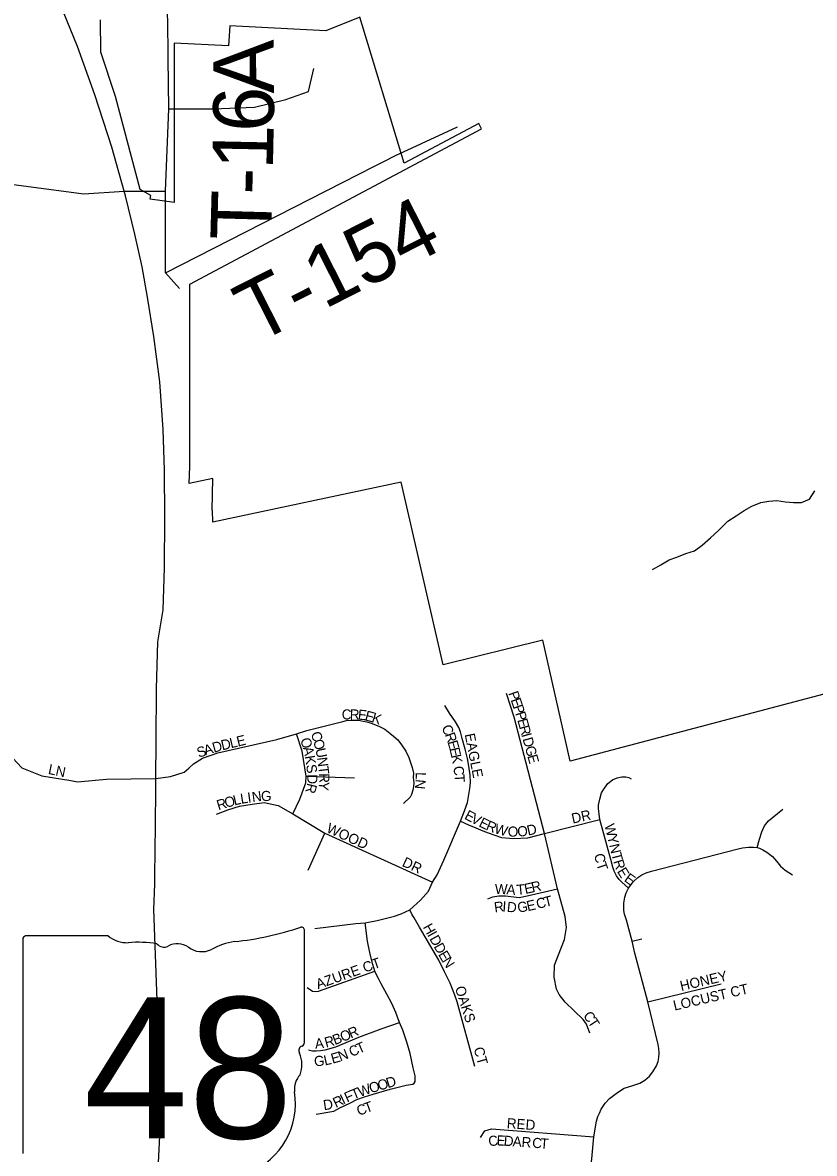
# Model space of a CAD drawing. Extents: x 1310247 to 1664935, y 284496 to 704931.
# Drawn here: x 1481747 to 1485662, y 495030 to 500619 of the extents above; entities that cross this region are included whole.
import ezdxf

# ---------------------------------------------------------------- set-up
doc = ezdxf.new("R2010")
doc.units = 0
for name, color, linetype in [('GM_P_State_Location', 7, 'Continuous'), ('GM_X_Airport_Class_2', 7, 'Continuous'), ('GM_X_Corporation_Text', 7, 'Continuous'), ('GM_X_County_Subdivision_Text', 7, 'Continuous'), ('GM_X_Interstate_Shield', 7, 'Continuous'), ('GM_X_Major_Lake_Text', 7, 'Continuous'), ('GM_X_Minor_River_Text', 7, 'Continuous'), ('GM_X_State_Location', 7, 'Continuous'), ('GM_X_Township_Subdivision', 7, 'Continuous'), ('GM_X_Unincorporated_Location', 7, 'Continuous')]:
    doc.layers.add(name, color=color, linetype=linetype)

msp = doc.modelspace()

# ---------------------------------------------------------------- linework, layer by layer
at = {"layer": 'GM_X_Airport_Class_2'}
for p, q in [((1483139.8, 495578.6), (1483139.8, 496131.4)), ((1481747.6, 496087), (1481747.6, 495030.4)), ((1482169, 496105.2), (1481761.3, 496105.2)), ((1483139.7, 495578.8), (1483139.8, 495578.6))]:
    msp.add_line(p, q, dxfattribs=at)
for centre, radius, start, end in [((1482643.9, 497545.7), 1476.4, 275.8445, 288.9065), ((1483124.4, 496133.7), 15.5, 351.8621, 97.738), ((1481763.6, 496089.2), 16.1, 98.1301, 188.1301), ((1482266.1, 496227.8), 156.4, 231.6195, 271.1119), ((1482318, 495512), 561.6, 80.4867, 94.9883), ((1482832.2, 495782.4), 297, 97.3462, 120.7689), ((1482445.5, 496094.7), 45.1, 219.7921, 297.1024), ((1482511.8, 495972.6), 93.8, 54.4667, 119.1411), ((1482632.9, 496140.1), 112.9, 233.8562, 294.8282), ((1483123.3, 495576.5), 16.6, 289.6038, 7.7341), ((1483136.2, 495538), 24, 107.944, 210.337), ((1482983.6, 495468.2), 144, 340.033, 23.6496), ((1483195.3, 495347.3), 104.8, 136.8065, 186.9296), ((1482726.6, 495277), 369.3, 292.3089, 8.9858)]:
    msp.add_arc(centre, radius, start, end, dxfattribs=at)
at = {"layer": 'GM_X_Corporation_Text'}
for points in [[(1482465.6, 500451.4), (1482464.3, 500632.1), (1482453, 500773.2), (1482366.3, 501165.8), (1482358.4, 501319.4), (1482395.9, 501558.9)], [(1483851.4, 500082.6), (1483897.2, 500103.8)], [(1483487, 499909.5), (1483531.9, 499932.5)]]:
    msp.add_lwpolyline(points, dxfattribs=at)
at = {"layer": 'GM_X_County_Subdivision_Text'}
for points in [[(1482522.6, 499303.9), (1482453.7, 499382), (1482453.7, 499785.9), (1482469.6, 500192.5), (1482465.6, 500441.5), (1482465.6, 500451.4)], [(1483531.9, 499932.5), (1483587.3, 499960.7), (1483851.4, 500082.6)], [(1482453.7, 499382), (1483487, 499909.5)], [(1482248.8, 499786), (1482453.7, 499785.9)]]:
    msp.add_lwpolyline(points, dxfattribs=at)
at = {"layer": 'GM_X_Interstate_Shield'}
for points in [[(1482405.6, 496831), (1482406, 496883.3), (1482407.7, 497069.4), (1482409.3, 497326.1), (1482416, 497559.2), (1482441.9, 497716.3), (1482448, 497924.5), (1482449.3, 498174.9), (1482448.1, 498407.3), (1482441.9, 498607.9), (1482424.7, 498842.8), (1482395.2, 499068), (1482364.7, 499261.2), (1482337.1, 499412.3), (1482301.7, 499573.6), (1482255.4, 499762.6), (1482248.8, 499786), (1482187.9, 500003.6), (1482103.3, 500262.5), (1482018.1, 500501.4), (1481949.5, 500670.4)], [(1482399.7, 496360.7), (1482400.9, 496402), (1482404.3, 496651.8), (1482405.6, 496831)], [(1482345.8, 493661.1), (1482353.9, 493805.9), (1482375.5, 494067.7), (1482394.9, 494455.8), (1482408.7, 494794.1), (1482422.2, 495050.1), (1482432, 495248.2), (1482395.9, 496235.9), (1482399.7, 496360.7)]]:
    msp.add_lwpolyline(points, dxfattribs=at)
at = {"layer": 'GM_X_Major_Lake_Text'}
msp.add_lwpolyline([(1486264.1, 497447), (1484453.9, 496968.8), (1484318.1, 497566.7), (1483826.5, 497444.1), (1483617.8, 498348.3), (1482687.6, 498150.6), (1482685.5, 498209.5), (1482683.6, 498209.1), (1482686.3, 498366.1), (1482570.9, 498341.5), (1482573.8, 498425.5), (1482573.8, 498627.5), (1482572.8, 498753.7), (1482572.8, 499326.6), (1484015.5, 500093.7), (1484001.9, 500120.4), (1483633.7, 499924.7), (1483413.2, 500646), (1483245.9, 500578.4), (1482770.5, 500603.3), (1482765.3, 500503.5), (1482495.7, 500517.6), (1482495.7, 499729.9), (1482377.8, 499746.4), (1482380, 499764.3), (1482328, 499794.3), (1482205.1, 500253.1), (1482134, 500471.8), (1482131.2, 500631.8)], dxfattribs=at)
at = {"layer": 'GM_X_Minor_River_Text'}
msp.add_lwpolyline([(1484860.3, 497915.3), (1484902.8, 497938.7), (1484943.3, 497964.1), (1484981.7, 497977.6), (1485026.1, 497994.9), (1485068.4, 498008.3), (1485107, 498035.7), (1485147.8, 498073.2), (1485188.5, 498110.6), (1485233.4, 498154), (1485274, 498181.4), (1485314.5, 498206.8), (1485353, 498228.3), (1485397.5, 498247.6), (1485435.7, 498253), (1485475.9, 498256.4), (1485517.9, 498249.7), (1485558, 498247.1), (1485598.1, 498246.4), (1485636.5, 498263.9), (1485663.3, 498305.5)], dxfattribs=at)
at = {"layer": 'GM_X_State_Location'}
for points in [[(1482469.6, 500192.5), (1482689.5, 500192.5), (1482893.4, 500200.4), (1483048.3, 500238.8), (1483160.9, 500278.6), (1483186, 500392.4)], [(1480348.5, 500280.1), (1480411, 500255.9), (1480483.3, 500201.8), (1480619.5, 500099.6), (1480771.9, 500042.8), (1480993.9, 500028.5), (1481107.4, 499967.7), (1481203.6, 499901.2), (1481302.9, 499869.4), (1481513.5, 499842.9), (1482049.8, 499772.7), (1482248.8, 499786)], [(1481481.9, 497340.3), (1481504.5, 497311.8), (1481571.6, 497155.8), (1481632, 497051.9), (1481742.7, 496936.1), (1481841.6, 496895.9), (1481985, 496872.6)], [(1484550.4, 495624.5), (1484535.4, 495669.7), (1484518.2, 495691.2), (1484430, 495777.2), (1484399.9, 495815.9), (1484387, 495841.7), (1484374.1, 495901.9), (1484376.2, 495960), (1484395.6, 496011.6), (1484425.7, 496086.8), (1484436.4, 496147), (1484430, 496200.8), (1484391.3, 496338.4), (1484326.8, 496610.4), (1484176.3, 497185.6), (1484139.7, 497303.8)], [(1483192.1, 496141.8), (1483393.4, 496166.6), (1483439.7, 496170.4), (1483499.8, 496181.1), (1483546.3, 496192.2), (1483585.2, 496202.1), (1483619, 496215), (1483661.7, 496233.5), (1483677, 496248.8), (1483714.1, 496281), (1483752.7, 496326.1), (1483773.6, 496371.1), (1483796.2, 496406.7), (1483830.1, 496479.2), (1483912.2, 496672.6), (1483931.6, 496722.5), (1483946.1, 496764.4), (1483957.4, 496833.7), (1483960.6, 496862.7), (1483959, 496899.7), (1483952.5, 496943.2), (1483946.1, 496981.9), (1483934.8, 497028.6), (1483920.3, 497080.2), (1483912.2, 497114), (1483904.2, 497135), (1483886.5, 497162.4), (1483857.5, 497205.9), (1483834.2, 497243.1)], [(1482406, 496883.3), (1482478.1, 496893.4), (1482545.2, 496915.1), (1482568, 496934.7), (1482592.1, 496955.4), (1482635.7, 496983.9), (1482711.2, 497009.1), (1483003.1, 497076.2), (1483100.9, 497103.9), (1483152.2, 497120.3), (1483330.4, 497165.3), (1483348.4, 497169.4), (1483368.9, 497171.1), (1483382.8, 497171.1), (1483401.6, 497171.1), (1483415.5, 497169.4), (1483430.2, 497167), (1483448.2, 497162.9), (1483469.5, 497157.1), (1483491.6, 497148.2), (1483511.2, 497140.8), (1483538.2, 497126.9), (1483561.9, 497107.2), (1483579.9, 497092.5), (1483601.2, 497073.7), (1483620.8, 497049.2), (1483641.3, 497018.1), (1483656.8, 496987), (1483665, 496961.7), (1483672.4, 496937.1), (1483678.9, 496910.1), (1483678.1, 496888), (1483680.5, 496861.9), (1483678.9, 496843.9), (1483676.4, 496825.9), (1483669.9, 496804.6), (1483663.3, 496791.5), (1483630.6, 496760)], [(1483083.5, 496708.9), (1483117.1, 496781), (1483147.3, 496861.5), (1483148.5, 496895.3), (1483128.9, 497017.5), (1483100.9, 497103.9)], [(1481985, 496872.6), (1482017.7, 496867.3), (1482161.7, 496879.9), (1482406, 496883.3)], [(1483148.5, 496895.3), (1483388.2, 496885.6)], [(1484743.1, 496340.4), (1484709.1, 496370.2), (1484695.4, 496384.3), (1484683.1, 496402.7), (1484671.3, 496424.9), (1484665.7, 496444.7), (1484654.3, 496482), (1484600.9, 496680.2), (1484596.7, 496708.6), (1484594.4, 496734.1), (1484594.8, 496751.1), (1484600.5, 496781.3), (1484609, 496811.5), (1484623.2, 496834.7), (1484640.2, 496857.8), (1484663.3, 496876.7), (1484686.9, 496886.8), (1484708.8, 496891.8), (1484729.4, 496891.8), (1484743.6, 496888.5), (1484754.9, 496881.4)], [(1482705.2, 496707.2), (1482760.6, 496728.4), (1482818.8, 496745.6), (1482881.2, 496756.4), (1482941.5, 496765), (1483010.4, 496750), (1483083.5, 496708.9), (1483240.8, 496612.2), (1483773.6, 496371.1)], [(1485377.8, 496541.7), (1485390.8, 496583.8), (1485401.6, 496620.2), (1485415.3, 496649), (1485434.7, 496673.5), (1485452.6, 496689.1), (1485505.5, 496732)], [(1483912.2, 496672.6), (1483951.9, 496654.2), (1483987.3, 496639.4), (1484022.7, 496625), (1484047.8, 496614.7), (1484113.9, 496591), (1484174.1, 496585.7), (1484244, 496590), (1484326.8, 496610.4), (1484600.9, 496680.2)], [(1483158.9, 496429.2), (1483240.8, 496612.2)], [(1484551.5, 494896.7), (1484570.8, 495111.4), (1484583.9, 495189.7), (1484590.7, 495212.4), (1484598.3, 495229.9), (1484607.2, 495248.9), (1484627.4, 495278.3), (1484648.9, 495301.3), (1484668, 495317), (1484687.6, 495331.6), (1484721.4, 495351.9), (1484758.5, 495363.4), (1484798.4, 495378.1), (1484823.7, 495392.7), (1484846.4, 495412), (1484863, 495433.3), (1484880, 495463.6), (1484888.3, 495484.3), (1484892, 495503.7), (1484894, 495525.8), (1484892.2, 495549.1), (1484889.6, 495567.9), (1484837.2, 495779.3), (1484774.1, 496020.4), (1484760.4, 496078.4), (1484732.2, 496183.7), (1484723.1, 496212.9), (1484719.8, 496229.9), (1484718.7, 496246.7), (1484719.4, 496267), (1484724.5, 496297), (1484731.1, 496318), (1484743.1, 496340.4), (1484751, 496352.6), (1484767, 496373.9), (1484788.4, 496394.3), (1484807.5, 496406.6), (1484830.4, 496416.7), (1484856, 496424.6), (1485284.8, 496535.4), (1485306.6, 496540.6), (1485335.1, 496543.9), (1485361.1, 496543.6), (1485377.8, 496541.7), (1485389.4, 496538.2), (1485406.3, 496531.1), (1485426.6, 496519.3), (1485454.7, 496497.6), (1485473.6, 496475), (1485494.4, 496450.4), (1485517, 496430.6), (1485554, 496406.5)], [(1484046.7, 496288.5), (1484071.3, 496299), (1484100.5, 496303.1), (1484135, 496302.5), (1484201.7, 496295.5), (1484240.9, 496302.5), (1484391.3, 496338.4)], [(1483982.4, 495460.1), (1483894.5, 495778.6), (1483883.1, 495813), (1483860.1, 495871.6), (1483833.4, 495927.7), (1483804.1, 495985), (1483709.8, 496148.1), (1483683, 496194), (1483672.8, 496209.2), (1483661.7, 496233.5)], [(1483197.6, 495224.3), (1483285.5, 495239.7), (1483314.8, 495254.9), (1483364.5, 495279.1), (1483398.9, 495297), (1483437.1, 495309.7), (1483480.4, 495322.5), (1483564.5, 495348), (1483643.5, 495367.1), (1483675.4, 495372.1), (1483683, 495377.3), (1483686.8, 495384.9), (1483688.1, 495397.6), (1483686.8, 495414.2), (1483677.9, 495453.7), (1483662.6, 495523.8), (1483646, 495579.8), (1483627, 495639.7), (1483610.4, 495676.7), (1483591.3, 495726.4), (1483572.2, 495771), (1483548, 495816.8), (1483518.7, 495867.8), (1483505.6, 495894), (1483499.5, 495906), (1483488.1, 495930.2), (1483477.9, 495964.6), (1483465.1, 496015.6), (1483451.1, 496079.3), (1483439.7, 496170.4)], [(1484760.4, 496078.4), (1484809.1, 496091.1)], [(1483154.3, 495850), (1483179.7, 495832.1), (1483193.8, 495829.6), (1483210.3, 495832.1), (1483488.1, 495930.2)], [(1484837.2, 495779.3), (1485200.8, 495867.8)], [(1483160.6, 495542.9), (1483179.7, 495537.8), (1483198.8, 495537.8), (1483219.2, 495539.1), (1483242.2, 495542.9), (1483295.7, 495556.9), (1483409.1, 495604), (1483519.9, 495646.1), (1483610.4, 495676.7)], [(1484010.9, 495108.2), (1484032.3, 495141), (1484065.1, 495151.1), (1484570.8, 495111.4)]]:
    msp.add_lwpolyline(points, dxfattribs=at)

# ---------------------------------------------------------------- texts
at = {"layer": 'GM_P_State_Location'}
for s, rotation, p in [('P', 289.0399, (1484147.5, 497304.9)), ('E', 289.0399, (1484159, 497271.6)), ('P', 288.9793, (1484170.5, 497238.3)), ('C', 359.7571, (1483324.5, 497174.8)), ('R', 359.7804, (1483364.2, 497174.6)), ('E', 354.2813, (1483402.5, 497174.5)), ('E', 344.7377, (1483435.4, 497171.4)), ('K', 342.2079, (1483468.8, 497162.3)), ('P', 287.2514, (1484181.8, 497205.4)), ('C', 297.4667, (1483815.9, 497133.6)), ('E', 285.6601, (1484192.1, 497172.2)), ('R', 285.515, (1484201.6, 497138.3)), ('L', 13.6254, (1482776.8, 497032.1)), ('E', 13.6306, (1482811, 497040.4)), ('O', 286.9212, (1483118.9, 497076.2)), ('C', 285.9387, (1483171.3, 497107.4)), ('R', 290.34, (1483833.5, 497100)), ('EAGLE', 281.0662, (1483932.2, 497101.3)), ('I', 285.5267, (1484212.2, 497100.2)), ('D', 285.5101, (1484218.1, 497079)), ('S', 18.3745, (1482617.6, 496985.1)), ('A', 18.3451, (1482651, 496996.2)), ('D', 15.7593, (1482692.2, 497009.9)), ('D', 13.7235, (1482734.1, 497021.7)), ('A', 283.4107, (1483131.5, 497034.9)), ('O', 285.9184, (1483182.2, 497069.3)), ('U', 281.82, (1483194, 497027.9)), ('E', 285.9116, (1483846.9, 497063.8)), ('E', 283.4532, (1483856.4, 497030.5)), ('G', 285.5291, (1484229.9, 497036.6)), ('K', 279.0635, (1483141.5, 496993)), ('N', 277.1223, (1483202.9, 496985.9)), ('K', 281.7558, (1483864.5, 496996.7)), ('E', 285.5402, (1484241.6, 496994.2)), ('LN', 348.116, (1481870.1, 496906.2)), ('S', 277.9485, (1483148.4, 496949.8)), ('T', 277.1226, (1483208.3, 496942.2)), ('C', 277.7936, (1483875.9, 496941.6)), ('R', 256.6941, (1483154.6, 496862.7)), ('D', 269.7158, (1483154.4, 496903.7)), ('Y', 263.626, (1483213.6, 496870.8)), ('R', 271.3599, (1483212.6, 496908.6)), ('N', 264.77, (1483690.3, 496880.6)), ('L', 269.6721, (1483690.4, 496914.7)), ('T', 273.6633, (1483881.1, 496903.3)), ('L', 13.5127, (1482793.9, 496749.5)), ('L', 8.9684, (1482827.1, 496757.6)), ('I', 7.8951, (1482861.7, 496763)), ('N', 7.716, (1482883.4, 496766)), ('G', 359.6721, (1482925.2, 496771.8)), ('R', 16.7992, (1482714.6, 496725.6)), ('O', 16.7965, (1482752.6, 496737)), ('E', 332.5062, (1483927.4, 496685.3)), ('V', 332.5234, (1483958.6, 496669)), ('E', 333.7282, (1483998.7, 496648.2)), ('DR', 12.5352, (1484466.6, 496659.7)), ('WOOD', 335.7688, (1483244.9, 496619.5)), ('R', 337.408, (1484033.4, 496631.2)), ('W', 344.033, (1484075.9, 496613.9)), ('O', 359.0019, (1484145, 496596.1)), ('O', 4.9384, (1484194.6, 496595.5)), ('D', 13.1138, (1484246.2, 496600.5)), ('W', 283.4205, (1484623, 496652.7)), ('Y', 283.4315, (1484636.2, 496597.1)), ('N', 283.432, (1484646.5, 496554.3)), ('T', 284.4332, (1484656.9, 496510.5)), ('DR', 334.7983, (1483619, 496452.3)), ('C', 279.6141, (1484573.1, 496508.5)), ('T', 289.0771, (1484581.9, 496460.7)), ('R', 287.8745, (1484666.6, 496473.4)), ('E', 301.3433, (1484684, 496424.2)), ('E', 324.907, (1484717.3, 496378.2)), ('W', 358.7557, (1484081.1, 496312.4)), ('A', 355.0549, (1484137.5, 496311.2)), ('T', 5.545, (1484191.3, 496307.5)), ('E', 12.427, (1484232.8, 496311.9)), ('R', 13.1611, (1484267.9, 496319.6)), ('T', 13.5916, (1484330.9, 496247.2)), ('R', 7.9412, (1484081.3, 496221)), ('I', 355.93, (1484117.7, 496226.3)), ('D', 353.9132, (1484139.2, 496224.8)), ('G', 7.9283, (1484196.3, 496220.4)), ('E', 12.1755, (1484243.8, 496227.1)), ('C', 13.5756, (1484292.4, 496237.9)), ('H', 299.078, (1483724.4, 496149.1)), ('I', 299.0738, (1483745.8, 496110.7)), ('D', 299.0923, (1483756.5, 496091.4)), ('D', 299.078, (1483777.9, 496053)), ('E', 300.2319, (1483799.8, 496013.6)), ('AZURE CT', 19.4886, (1483207.1, 495841.1)), ('N', 302.2005, (1483818.5, 495981.6)), ('HONEY', 12.9091, (1485003.3, 495832.6)), ('OAKS', 287.7051, (1483883.5, 495848.5)), ('LOCUST CT', 13.1083, (1484970, 495735.6)), ('C', 306.2238, (1484515.6, 495710.3)), ('T', 303.19, (1484538.6, 495679)), ('O', 23.04, (1483328.8, 495580.1)), ('R', 23.5245, (1483369.7, 495597.5)), ('A', 5.604, (1483193.9, 495546.9)), ('R', 15.3784, (1483246.8, 495552.8)), ('B', 21.2161, (1483290.3, 495565.1)), ('T', 23.616, (1483409.3, 495521.9)), ('L', 12.2004, (1483241.2, 495464.6)), ('E', 16.0958, (1483279.2, 495472.9)), ('N', 21.2511, (1483317.6, 495484.3)), ('C', 23.3811, (1483372.7, 495506.1)), ('CT', 285.5291, (1483976.1, 495548.7)), ('G', 3.4986, (1483189, 495460.8)), ('D', 16.693, (1483552.3, 495352.4)), ('T', 22.1617, (1483382.6, 495295.3)), ('W', 19.2591, (1483414.6, 495308.3)), ('O', 16.762, (1483468, 495327)), ('O', 16.7139, (1483510.1, 495339.7)), ('D', 8.7329, (1483236.6, 495243.3)), ('R', 25.3921, (1483295.2, 495254.6)), ('I', 25.9084, (1483331.4, 495271.8)), ('F', 23.9125, (1483350.8, 495281.2)), ('C', 20.9085, (1483409.3, 495215.1)), ('T', 19.8174, (1483446, 495229.1)), ('RED', 355.9166, (1484139.3, 495155.2)), ('C', 7.7214, (1484052.6, 495064.5)), ('E', 358.1418, (1484089.7, 495069.7)), ('D', 356.151, (1484124.4, 495068.6)), ('A', 355.7991, (1484168.2, 495065.7)), ('R', 355.8078, (1484212.1, 495062.5)), ('C', 355.795, (1484264.8, 495058.6)), ('T', 355.7878, (1484304.3, 495055.7))]:
    msp.add_text(s, height=50, rotation=rotation, dxfattribs=at).set_placement(p)
at = {"layer": 'GM_X_Airport_Class_2'}
msp.add_text('48', height=696.1, dxfattribs=at).set_placement((1482048, 495104.9))
at = {"layer": 'GM_X_Township_Subdivision'}
for s, rotation, p in [('A', 90.3585, (1482989.9, 500268.3)), ('6', 89.328, (1482987.7, 500077.5)), ('1', 88.8047, (1482983.8, 499889.8)), ('-', 88.5189, (1482980.6, 499765)), ('T', 88.4312, (1482974.5, 499540.2)), ('T-154', 26.9444, (1482900.6, 499028.8))]:
    msp.add_text(s, height=300, rotation=rotation, dxfattribs=at).set_placement(p)
at = {"layer": 'GM_X_Unincorporated_Location'}
for s in ['s', 'r']:
    msp.add_text(s, height=1, dxfattribs=at).set_placement((1482428, 495488.4))
msp.add_text('48', height=1, rotation=0, dxfattribs=at).set_placement((1482176.2, 495415.7))

doc.saveas('drawing.dxf')
